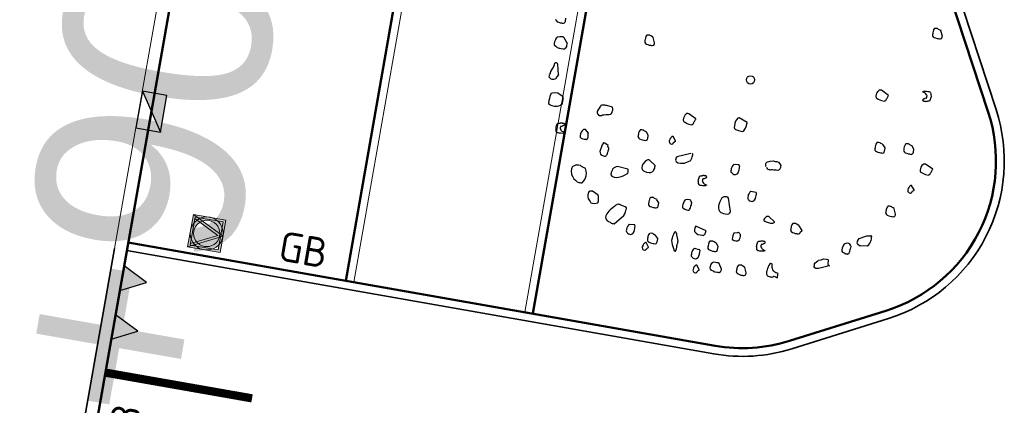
# Model space of a CAD drawing. Header units: metres. Extents: x 2514 to 227642, y 1683 to 852646.
# Tile 339 of 462: x 114040.98 to 114052.89, y 426317.7 to 426322.37. Entities that reach past the tile are written whole.
import ezdxf
from ezdxf.enums import TextEntityAlignment as Align

# ---------------------------------------------------------------- set-up
doc = ezdxf.new("R2018")
doc.units = ezdxf.units.M
for name, color, linetype, lineweight in [('N-WE-GR-BOOM-S', 94, 'Continuous', 25), ('N-WE-IE-MEUBILAIR_WEGMEUBILAIR_VERKEERSBORD-S', 7, 'Continuous', 9), ('N-WE-RI-HWA_KOLK-S', 150, 'Continuous', 25), ('N-WE-VH-KANTOPSLUITING-T18', 1, 'Continuous', 18), ('N-WE-VH-KANTOPSLUITING_ACHTERKANTBAND-G', 1, 'Continuous', 50), ('N-WE-VH-KANTOPSLUITING_GAZONBAND-G', 1, 'Continuous', 35), ('N-WE-VH-KANTOPSLUITING_OPSLUITBAND_100X200-G', 1, 'Continuous', 18), ('N-WE-VH-KANTOPSLUITING_OPSLUITBAND_150X250-G', 1, 'Continuous', 35), ('N-WE-VH-KANTOPSLUITING_TROTTOIRBAND_130 150-G', 2, 'Continuous', 13), ('N-WE-VH-NAP-T18', 1, 'Continuous', 18), ('N-WE-VW-MARKERING_DWARS-S', 7, 'Continuous', 25), ('N-WE-VW-MARKERING_LANGS_STREEP_DOORGETROKKEN-G', 7, 'Continuous', 13)]:
    doc.layers.add(name, color=color, linetype=linetype, lineweight=lineweight)
doc.styles.add('ISO', font='NLCS-ISO.ttf')
doc.styles.add('NLCS-ISO-M200-T18', font='NLCS-ISO.ttf', dxfattribs={"height": 0.36})
doc.styles.get("Standard").update_dxf_attribs({"font": 'romans'})

# ---------------------------------------------------------------- blocks, each defined once
blk = doc.blocks.new('SGR-BOOM_11')
at = {"flags": 128}
for points in [[(4.39, 1.844), (4.335, 1.968), (4.335, 1.975), (4.31, 1.981), (4.273, 1.993), (4.254, 2.005), (4.248, 2.005), (4.242, 2.005), (4.211, 2.005), (4.18, 1.999), (4.173, 1.999), (4.173, 1.993), (4.167, 1.987), (4.155, 1.956), (4.149, 1.919), (4.149, 1.888), (4.149, 1.869), (4.149, 1.844), (4.149, 1.832), (4.155, 1.813), (4.173, 1.795), (4.198, 1.783), (4.235, 1.776), (4.273, 1.77), (4.303, 1.77), (4.322, 1.77), (4.353, 1.77), (4.372, 1.783), (4.378, 1.789), (4.384, 1.795), (4.384, 1.807), (4.39, 1.826), (4.39, 1.838), (4.39, 1.844)], [(-2.44, 0.482), (-2.496, 0.606), (-2.496, 0.612), (-2.521, 0.618), (-2.558, 0.631), (-2.576, 0.643), (-2.583, 0.643), (-2.589, 0.643), (-2.62, 0.643), (-2.651, 0.637), (-2.657, 0.637), (-2.657, 0.631), (-2.663, 0.624), (-2.675, 0.594), (-2.682, 0.556), (-2.682, 0.525), (-2.682, 0.507), (-2.682, 0.482), (-2.682, 0.47), (-2.675, 0.451), (-2.657, 0.432), (-2.632, 0.42), (-2.595, 0.414), (-2.558, 0.408), (-2.527, 0.408), (-2.508, 0.408), (-2.477, 0.408), (-2.459, 0.42), (-2.453, 0.426), (-2.446, 0.432), (-2.446, 0.445), (-2.44, 0.464), (-2.44, 0.476), (-2.44, 0.482)], [(3.354, 0.207), (3.162, 0.3), (3.144, 0.3), (3.113, 0.294), (3.107, 0.282), (3.082, 0.257), (3.063, 0.207), (3.057, 0.176), (3.057, 0.133), (3.07, 0.096), (3.119, 0.077), (3.169, 0.065), (3.206, 0.052), (3.28, 0.052), (3.286, 0.059), (3.311, 0.077), (3.317, 0.09), (3.323, 0.12), (3.336, 0.139), (3.342, 0.17), (3.348, 0.189), (3.354, 0.201), (3.354, 0.207)], [(4.186, -0.967), (4.13, -0.905), (4.13, -0.899), (4.105, -0.893), (4.068, -0.88), (4.05, -0.868), (4.044, -0.868), (4.037, -0.868), (4.006, -0.868), (3.975, -0.874), (3.969, -0.874), (3.969, -0.88), (3.963, -0.887), (3.95, -0.917), (3.944, -0.955), (3.944, -0.986), (3.944, -1.004), (3.944, -1.029), (3.944, -1.041), (3.95, -1.06), (3.969, -1.079), (3.994, -1.091), (4.031, -1.097), (4.068, -1.103), (4.099, -1.103), (4.118, -1.103), (4.149, -1.103), (4.167, -1.091), (4.173, -1.085), (4.18, -1.079), (4.18, -1.066), (4.186, -1.047), (4.186, -0.973), (4.186, -0.967)], [(-1.14, -1.159), (-1.332, -1.066), (-1.35, -1.066), (-1.381, -1.072), (-1.387, -1.085), (-1.412, -1.109), (-1.431, -1.159), (-1.437, -1.19), (-1.437, -1.233), (-1.425, -1.27), (-1.375, -1.289), (-1.325, -1.302), (-1.288, -1.314), (-1.214, -1.314), (-1.208, -1.307), (-1.183, -1.289), (-1.177, -1.277), (-1.171, -1.246), (-1.158, -1.227), (-1.152, -1.196), (-1.146, -1.178), (-1.14, -1.165), (-1.14, -1.159)], [(0.099, -1.029), (-0.112, -0.955), (-0.143, -0.967), (-0.167, -1.01), (-0.186, -1.047), (-0.192, -1.097), (-0.192, -1.171), (-0.192, -1.203), (-0.18, -1.227), (-0.149, -1.246), (-0.075, -1.258), (-0.013, -1.264), (0.031, -1.264), (0.049, -1.252), (0.055, -1.239), (0.074, -1.196), (0.08, -1.171), (0.092, -1.134), (0.092, -1.103), (0.092, -1.097), (0.099, -1.035), (0.099, -1.029)], [(3.492, -1.06), (3.437, -0.998), (3.437, -0.992), (3.412, -0.986), (3.375, -0.973), (3.356, -0.961), (3.35, -0.961), (3.344, -0.961), (3.313, -0.961), (3.282, -0.967), (3.276, -0.967), (3.276, -0.973), (3.269, -0.979), (3.257, -1.01), (3.251, -1.047), (3.251, -1.079), (3.251, -1.097), (3.251, -1.122), (3.251, -1.134), (3.257, -1.153), (3.276, -1.171), (3.3, -1.184), (3.338, -1.19), (3.375, -1.196), (3.406, -1.196), (3.424, -1.196), (3.455, -1.196), (3.474, -1.184), (3.48, -1.178), (3.486, -1.171), (3.486, -1.159), (3.492, -1.14), (3.492, -1.066), (3.492, -1.06)], [(4.716, -1.371), (4.524, -1.278), (4.506, -1.278), (4.475, -1.285), (4.469, -1.297), (4.444, -1.322), (4.425, -1.371), (4.419, -1.402), (4.419, -1.446), (4.431, -1.483), (4.481, -1.501), (4.531, -1.514), (4.568, -1.526), (4.642, -1.526), (4.648, -1.52), (4.673, -1.501), (4.679, -1.489), (4.685, -1.458), (4.698, -1.44), (4.704, -1.409), (4.71, -1.39), (4.716, -1.377), (4.716, -1.371)], [(-2.205, -1.747), (-2.261, -1.685), (-2.261, -1.679), (-2.285, -1.673), (-2.323, -1.661), (-2.341, -1.648), (-2.347, -1.648), (-2.354, -1.648), (-2.384, -1.648), (-2.416, -1.654), (-2.422, -1.654), (-2.422, -1.661), (-2.428, -1.667), (-2.44, -1.698), (-2.446, -1.735), (-2.446, -1.766), (-2.446, -1.785), (-2.446, -1.809), (-2.446, -1.821), (-2.44, -1.84), (-2.422, -1.859), (-2.397, -1.871), (-2.36, -1.877), (-2.323, -1.884), (-2.292, -1.884), (-2.273, -1.884), (-2.242, -1.884), (-2.224, -1.871), (-2.217, -1.865), (-2.211, -1.859), (-2.211, -1.846), (-2.205, -1.828), (-2.205, -1.753), (-2.205, -1.747)], [(-3.642, -1.945), (-3.728, -1.877), (-3.747, -1.877), (-3.772, -1.884), (-3.784, -1.896), (-3.803, -1.921), (-3.821, -1.952), (-3.827, -1.995), (-3.827, -2.038), (-3.827, -2.069), (-3.821, -2.082), (-3.79, -2.1), (-3.753, -2.107), (-3.716, -2.107), (-3.679, -2.107), (-3.673, -2.107), (-3.666, -2.107), (-3.642, -2.082), (-3.635, -2.069), (-3.629, -2.057), (-3.629, -2.032), (-3.642, -1.964), (-3.642, -1.958), (-3.642, -1.945)], [(-1.534, -1.768), (-1.61, -1.673), (-1.617, -1.673), (-1.623, -1.673), (-1.635, -1.679), (-1.641, -1.685), (-1.654, -1.698), (-1.654, -1.704), (-1.666, -1.722), (-1.672, -1.735), (-1.678, -1.76), (-1.685, -1.791), (-1.685, -1.809), (-1.672, -1.834), (-1.66, -1.846), (-1.641, -1.859), (-1.61, -1.859), (-1.604, -1.859), (-1.586, -1.846), (-1.586, -1.84), (-1.579, -1.834), (-1.573, -1.821), (-1.573, -1.815), (-1.567, -1.803), (-1.534, -1.78), (-1.534, -1.774), (-1.534, -1.768)], [(4.359, -1.94), (4.283, -1.845), (4.277, -1.845), (4.27, -1.845), (4.258, -1.852), (4.252, -1.858), (4.239, -1.87), (4.239, -1.876), (4.227, -1.895), (4.221, -1.907), (4.215, -1.932), (4.209, -1.963), (4.209, -1.981), (4.221, -2.006), (4.233, -2.019), (4.252, -2.031), (4.283, -2.031), (4.289, -2.031), (4.308, -2.019), (4.308, -2.013), (4.314, -2.006), (4.32, -1.994), (4.32, -1.988), (4.326, -1.975), (4.359, -1.952), (4.359, -1.946), (4.359, -1.94)], [(-3.121, -2.162), (-3.208, -2.119), (-3.239, -2.119), (-3.245, -2.119), (-3.251, -2.131), (-3.264, -2.168), (-3.276, -2.218), (-3.289, -2.286), (-3.289, -2.335), (-3.282, -2.373), (-3.264, -2.398), (-3.227, -2.416), (-3.189, -2.428), (-3.159, -2.428), (-3.14, -2.428), (-3.121, -2.416), (-3.115, -2.398), (-3.109, -2.379), (-3.103, -2.354), (-3.103, -2.335), (-3.097, -2.323), (-3.097, -2.305), (-3.097, -2.292), (-3.097, -2.28), (-3.09, -2.274), (-3.09, -2.249), (-3.09, -2.23), (-3.121, -2.175), (-3.121, -2.162)], [(0.086, -2.076), (-0.037, -2.088), (-0.044, -2.088), (-0.05, -2.094), (-0.062, -2.112), (-0.075, -2.144), (-0.087, -2.181), (-0.087, -2.2), (-0.087, -2.212), (-0.087, -2.23), (-0.087, -2.255), (-0.081, -2.28), (-0.062, -2.292), (-0.05, -2.305), (-0.025, -2.317), (0, -2.323), (0.037, -2.323), (0.062, -2.305), (0.074, -2.299), (0.086, -2.286), (0.099, -2.236), (0.105, -2.2), (0.105, -2.168), (0.105, -2.156), (0.105, -2.137), (0.105, -2.107), (0.092, -2.094), (0.086, -2.076)], [(-1.914, -2.441), (-2.081, -2.329), (-2.112, -2.335), (-2.131, -2.348), (-2.143, -2.36), (-2.174, -2.385), (-2.211, -2.459), (-2.224, -2.503), (-2.224, -2.552), (-2.211, -2.59), (-2.168, -2.614), (-2.093, -2.633), (-2.031, -2.633), (-1.994, -2.626), (-1.982, -2.62), (-1.945, -2.596), (-1.939, -2.577), (-1.926, -2.558), (-1.926, -2.552), (-1.92, -2.521), (-1.914, -2.509), (-1.914, -2.497), (-1.914, -2.472), (-1.914, -2.453), (-1.914, -2.441)], [(-2.552, -2.639), (-2.812, -2.62), (-2.843, -2.633), (-2.898, -2.676), (-2.917, -2.707), (-2.923, -2.738), (-2.936, -2.794), (-2.936, -2.85), (-2.905, -2.874), (-2.843, -2.887), (-2.775, -2.887), (-2.675, -2.843), (-2.62, -2.812), (-2.539, -2.744), (-2.533, -2.744), (-2.533, -2.726), (-2.533, -2.713), (-2.533, -2.689), (-2.539, -2.658), (-2.545, -2.651), (-2.552, -2.639)], [(4.019, -2.596), (3.963, -2.472), (3.963, -2.466), (3.938, -2.459), (3.901, -2.447), (3.882, -2.435), (3.876, -2.435), (3.87, -2.435), (3.839, -2.435), (3.808, -2.441), (3.802, -2.441), (3.802, -2.447), (3.796, -2.453), (3.783, -2.484), (3.777, -2.521), (3.777, -2.552), (3.777, -2.571), (3.777, -2.596), (3.777, -2.608), (3.783, -2.626), (3.802, -2.645), (3.827, -2.658), (3.864, -2.664), (3.901, -2.67), (3.932, -2.67), (3.95, -2.67), (3.982, -2.67), (4, -2.658), (4.006, -2.651), (4.012, -2.645), (4.012, -2.633), (4.019, -2.614), (4.019, -2.602), (4.019, -2.596)], [(-3.58, -2.8), (-3.666, -2.769), (-3.697, -2.757), (-3.741, -2.757), (-3.765, -2.757), (-3.784, -2.757), (-3.803, -2.757), (-3.846, -2.788), (-3.877, -2.806), (-3.889, -2.825), (-3.889, -2.843), (-3.895, -2.874), (-3.895, -2.93), (-3.871, -2.992), (-3.858, -3.029), (-3.833, -3.054), (-3.796, -3.097), (-3.753, -3.122), (-3.704, -3.153), (-3.666, -3.165), (-3.642, -3.165), (-3.611, -3.165), (-3.592, -3.159), (-3.574, -3.147), (-3.555, -3.116), (-3.536, -3.066), (-3.524, -3.023), (-3.518, -2.998), (-3.518, -2.973), (-3.518, -2.912), (-3.536, -2.862), (-3.561, -2.806), (-3.567, -2.806), (-3.574, -2.8), (-3.58, -2.8)], [(0.607, -2.664), (0.477, -2.658), (0.47, -2.658), (0.464, -2.664), (0.452, -2.682), (0.439, -2.713), (0.427, -2.75), (0.427, -2.769), (0.427, -2.782), (0.427, -2.8), (0.427, -2.825), (0.433, -2.85), (0.452, -2.862), (0.464, -2.874), (0.489, -2.887), (0.514, -2.893), (0.551, -2.893), (0.576, -2.874), (0.588, -2.868), (0.6, -2.856), (0.613, -2.806), (0.619, -2.769), (0.619, -2.738), (0.619, -2.726), (0.619, -2.707), (0.619, -2.676), (0.607, -2.664), (0.607, -2.664)], [(0.074, -3.221), (-0.031, -2.912), (-0.05, -2.893), (-0.068, -2.893), (-0.087, -2.893), (-0.106, -2.893), (-0.149, -2.899), (-0.161, -2.912), (-0.186, -2.936), (-0.199, -2.967), (-0.223, -3.035), (-0.236, -3.104), (-0.236, -3.147), (-0.229, -3.19), (-0.211, -3.233), (-0.186, -3.264), (-0.155, -3.289), (-0.13, -3.296), (-0.087, -3.302), (-0.044, -3.302), (0.006, -3.302), (0.043, -3.289), (0.049, -3.271), (0.068, -3.246), (0.074, -3.221)], [(-3.146, -3.388), (-3.301, -3.314), (-3.357, -3.326), (-3.394, -3.357), (-3.394, -3.37), (-3.394, -3.382), (-3.394, -3.425), (-3.388, -3.481), (-3.375, -3.512), (-3.344, -3.543), (-3.313, -3.568), (-3.289, -3.599), (-3.251, -3.605), (-3.208, -3.605), (-3.165, -3.587), (-3.128, -3.568), (-3.121, -3.562), (-3.121, -3.543), (-3.121, -3.518), (-3.121, -3.5), (-3.121, -3.481), (-3.128, -3.463), (-3.128, -3.444), (-3.134, -3.425), (-3.14, -3.413), (-3.14, -3.401), (-3.146, -3.401), (-3.146, -3.395), (-3.146, -3.388)], [(-1.672, -3.314), (-1.728, -3.252), (-1.728, -3.246), (-1.753, -3.24), (-1.79, -3.227), (-1.809, -3.215), (-1.815, -3.215), (-1.821, -3.215), (-1.852, -3.215), (-1.883, -3.221), (-1.889, -3.221), (-1.889, -3.227), (-1.895, -3.233), (-1.908, -3.264), (-1.914, -3.302), (-1.914, -3.332), (-1.914, -3.351), (-1.914, -3.376), (-1.914, -3.388), (-1.908, -3.407), (-1.889, -3.425), (-1.864, -3.438), (-1.827, -3.444), (-1.79, -3.45), (-1.759, -3.45), (-1.74, -3.45), (-1.71, -3.45), (-1.691, -3.438), (-1.685, -3.432), (-1.678, -3.425), (-1.678, -3.413), (-1.672, -3.395), (-1.672, -3.32), (-1.672, -3.314)], [(-0.886, -3.24), (-0.886, -3.209), (-0.886, -3.172), (-0.905, -3.147), (-0.923, -3.122), (-0.954, -3.116), (-1.004, -3.116), (-1.047, -3.134), (-1.059, -3.147), (-1.072, -3.172), (-1.09, -3.252), (-1.096, -3.289), (-1.096, -3.296), (-1.09, -3.326), (-1.066, -3.345), (-1.022, -3.357), (-0.985, -3.37), (-0.948, -3.37), (-0.942, -3.37), (-0.935, -3.37), (-0.923, -3.364), (-0.911, -3.351), (-0.905, -3.345), (-0.905, -3.339), (-0.905, -3.332), (-0.905, -3.32), (-0.898, -3.314), (-0.898, -3.308), (-0.898, -3.246), (-0.892, -3.24), (-0.886, -3.24)], [(1.164, -3.283), (1.009, -3.184), (0.99, -3.184), (0.966, -3.19), (0.953, -3.196), (0.922, -3.227), (0.91, -3.246), (0.898, -3.277), (0.904, -3.296), (0.935, -3.308), (0.966, -3.32), (1.015, -3.332), (1.052, -3.332), (1.077, -3.332), (1.127, -3.326), (1.133, -3.326), (1.164, -3.302), (1.164, -3.296), (1.164, -3.289), (1.164, -3.283)], [(1.858, -3.378), (1.771, -3.277), (1.771, -3.271), (1.746, -3.264), (1.709, -3.252), (1.69, -3.24), (1.684, -3.24), (1.678, -3.24), (1.647, -3.24), (1.616, -3.246), (1.61, -3.246), (1.61, -3.252), (1.603, -3.258), (1.591, -3.289), (1.585, -3.326), (1.585, -3.357), (1.585, -3.376), (1.585, -3.401), (1.585, -3.413), (1.591, -3.432), (1.61, -3.45), (1.635, -3.463), (1.672, -3.469), (1.709, -3.475), (1.74, -3.475), (1.758, -3.475), (1.789, -3.475), (1.808, -3.463), (1.814, -3.456), (1.82, -3.45), (1.82, -3.438), (1.827, -3.419), (1.858, -3.384), (1.858, -3.378)], [(3.475, -3.479), (3.319, -3.5), (3.313, -3.5), (3.288, -3.5), (3.251, -3.481), (3.238, -3.463), (3.226, -3.45), (3.226, -3.419), (3.226, -3.401), (3.238, -3.357), (3.257, -3.332), (3.257, -3.326), (3.276, -3.32), (3.381, -3.258), (3.406, -3.246), (3.424, -3.233), (3.455, -3.227), (3.511, -3.215), (3.511, -3.209), (3.529, -3.209), (3.536, -3.233), (3.536, -3.252), (3.542, -3.277), (3.542, -3.296), (3.542, -3.326), (3.536, -3.351), (3.529, -3.37), (3.529, -3.376), (3.517, -3.395), (3.487, -3.467), (3.481, -3.473), (3.475, -3.479)], [(3.095, -3.619), (3.095, -3.588), (3.095, -3.551), (3.077, -3.526), (3.058, -3.502), (3.027, -3.495), (2.978, -3.495), (2.934, -3.514), (2.922, -3.526), (2.91, -3.551), (2.891, -3.632), (2.885, -3.669), (2.885, -3.675), (2.891, -3.706), (2.916, -3.725), (2.959, -3.737), (2.996, -3.749), (3.033, -3.749), (3.039, -3.749), (3.046, -3.749), (3.058, -3.743), (3.07, -3.731), (3.077, -3.725), (3.077, -3.718), (3.077, -3.712), (3.077, -3.7), (3.083, -3.694), (3.083, -3.687), (3.083, -3.626), (3.089, -3.619), (3.095, -3.619)], [(-0.428, -3.785), (-0.694, -3.716), (-0.7, -3.747), (-0.706, -3.772), (-0.706, -3.815), (-0.7, -3.853), (-0.657, -3.884), (-0.607, -3.909), (-0.552, -3.909), (-0.496, -3.909), (-0.477, -3.909), (-0.465, -3.902), (-0.446, -3.884), (-0.44, -3.865), (-0.44, -3.853), (-0.434, -3.846), (-0.434, -3.834), (-0.428, -3.815), (-0.428, -3.797), (-0.428, -3.791), (-0.428, -3.785)], [(0.322, -3.704), (0.266, -3.723), (0.26, -3.723), (0.247, -3.729), (0.235, -3.766), (0.229, -3.791), (0.229, -3.834), (0.229, -3.865), (0.241, -3.89), (0.26, -3.89), (0.285, -3.902), (0.322, -3.902), (0.371, -3.89), (0.396, -3.871), (0.402, -3.846), (0.415, -3.815), (0.415, -3.779), (0.415, -3.76), (0.415, -3.747), (0.408, -3.729), (0.402, -3.723), (0.384, -3.711), (0.371, -3.698), (0.353, -3.692), (0.34, -3.692), (0.322, -3.704)], [(-2.155, -3.939), (-2.279, -3.952), (-2.285, -3.952), (-2.292, -3.958), (-2.304, -3.977), (-2.316, -4.008), (-2.329, -4.045), (-2.329, -4.063), (-2.329, -4.076), (-2.329, -4.094), (-2.329, -4.119), (-2.323, -4.144), (-2.304, -4.156), (-2.292, -4.169), (-2.267, -4.181), (-2.242, -4.187), (-2.205, -4.187), (-2.18, -4.169), (-2.168, -4.162), (-2.155, -4.15), (-2.143, -4.101), (-2.137, -4.063), (-2.137, -4.032), (-2.137, -4.02), (-2.137, -4.002), (-2.137, -3.97), (-2.149, -3.958), (-2.155, -3.939)], [(-1.053, -4.15), (-1.096, -4.032), (-1.103, -4.02), (-1.109, -3.989), (-1.121, -3.97), (-1.134, -3.952), (-1.152, -3.939), (-1.158, -3.939), (-1.171, -3.952), (-1.189, -4.014), (-1.208, -4.063), (-1.208, -4.107), (-1.208, -4.162), (-1.196, -4.206), (-1.177, -4.255), (-1.158, -4.299), (-1.14, -4.323), (-1.134, -4.342), (-1.121, -4.361), (-1.115, -4.379), (-1.103, -4.392), (-1.078, -4.398), (-1.072, -4.398), (-1.066, -4.379), (-1.059, -4.342), (-1.059, -4.299), (-1.059, -4.268), (-1.059, -4.243), (-1.059, -4.23), (-1.059, -4.224), (-1.059, -4.206), (-1.053, -4.2), (-1.053, -4.156), (-1.053, -4.15)], [(-0.075, -4.107), (-0.13, -4.045), (-0.13, -4.038), (-0.155, -4.032), (-0.192, -4.02), (-0.211, -4.008), (-0.217, -4.008), (-0.223, -4.008), (-0.254, -4.008), (-0.285, -4.014), (-0.291, -4.014), (-0.291, -4.02), (-0.298, -4.026), (-0.31, -4.057), (-0.316, -4.094), (-0.316, -4.125), (-0.316, -4.144), (-0.316, -4.169), (-0.316, -4.181), (-0.31, -4.2), (-0.291, -4.218), (-0.267, -4.23), (-0.229, -4.237), (-0.192, -4.243), (-0.161, -4.243), (-0.143, -4.243), (-0.112, -4.243), (-0.093, -4.23), (-0.087, -4.224), (-0.081, -4.218), (-0.081, -4.206), (-0.075, -4.187), (-0.075, -4.113), (-0.075, -4.107)], [(-1.548, -4.175), (-1.604, -4.113), (-1.604, -4.107), (-1.629, -4.101), (-1.666, -4.088), (-1.685, -4.076), (-1.691, -4.076), (-1.697, -4.076), (-1.728, -4.076), (-1.759, -4.082), (-1.765, -4.082), (-1.765, -4.088), (-1.772, -4.094), (-1.784, -4.125), (-1.79, -4.162), (-1.79, -4.193), (-1.79, -4.212), (-1.79, -4.237), (-1.79, -4.249), (-1.784, -4.268), (-1.765, -4.286), (-1.74, -4.299), (-1.703, -4.305), (-1.666, -4.311), (-1.635, -4.311), (-1.617, -4.311), (-1.586, -4.311), (-1.567, -4.299), (-1.561, -4.293), (-1.555, -4.286), (-1.555, -4.274), (-1.548, -4.255), (-1.548, -4.181), (-1.548, -4.175)], [(-1.73, -4.414), (-1.807, -4.319), (-1.813, -4.319), (-1.819, -4.319), (-1.831, -4.326), (-1.837, -4.332), (-1.85, -4.344), (-1.85, -4.351), (-1.862, -4.369), (-1.868, -4.381), (-1.875, -4.406), (-1.881, -4.437), (-1.881, -4.455), (-1.868, -4.48), (-1.856, -4.493), (-1.837, -4.505), (-1.807, -4.505), (-1.8, -4.505), (-1.782, -4.493), (-1.782, -4.487), (-1.775, -4.48), (-1.769, -4.468), (-1.769, -4.462), (-1.763, -4.45), (-1.73, -4.426), (-1.73, -4.42), (-1.73, -4.414)], [(0.706, -4.62), (0.65, -4.497), (0.65, -4.491), (0.625, -4.484), (0.588, -4.472), (0.569, -4.46), (0.563, -4.46), (0.557, -4.46), (0.526, -4.46), (0.495, -4.466), (0.489, -4.466), (0.489, -4.472), (0.483, -4.478), (0.47, -4.509), (0.464, -4.546), (0.464, -4.577), (0.464, -4.596), (0.464, -4.62), (0.464, -4.633), (0.47, -4.652), (0.489, -4.67), (0.514, -4.683), (0.551, -4.689), (0.588, -4.695), (0.619, -4.695), (0.637, -4.695), (0.668, -4.695), (0.687, -4.683), (0.693, -4.676), (0.699, -4.67), (0.699, -4.658), (0.706, -4.639), (0.706, -4.627), (0.706, -4.62)], [(-0.427, -4.739), (-0.503, -4.644), (-0.509, -4.644), (-0.515, -4.644), (-0.528, -4.65), (-0.534, -4.657), (-0.546, -4.669), (-0.546, -4.675), (-0.559, -4.694), (-0.565, -4.706), (-0.571, -4.731), (-0.577, -4.762), (-0.577, -4.78), (-0.565, -4.805), (-0.552, -4.818), (-0.534, -4.83), (-0.503, -4.83), (-0.497, -4.83), (-0.478, -4.818), (-0.478, -4.812), (-0.472, -4.805), (-0.466, -4.793), (-0.466, -4.787), (-0.459, -4.774), (-0.427, -4.751), (-0.427, -4.745), (-0.427, -4.739)]]:
    blk.add_lwpolyline(points, close=True, dxfattribs=at)
for points in [[(-4.899, 0.631), (-4.892, 0.612), (-4.874, 0.594), (-4.849, 0.581), (-4.812, 0.575), (-4.775, 0.569), (-4.744, 0.569), (-4.725, 0.569), (-4.694, 0.569), (-4.676, 0.581), (-4.67, 0.587), (-4.663, 0.594), (-4.663, 0.606), (-4.657, 0.624), (-4.657, 0.699)], [(-4.521, 0.11), (-4.62, 0.228), (-4.645, 0.241), (-4.682, 0.241), (-4.725, 0.234), (-4.775, 0.216), (-4.787, 0.209), (-4.793, 0.203), (-4.8, 0.191), (-4.818, 0.154), (-4.818, 0.141), (-4.824, 0.11), (-4.831, 0.086), (-4.831, 0.049), (-4.831, 0.024), (-4.831, 0.017), (-4.818, 0.005), (-4.781, -0.013), (-4.744, -0.032), (-4.694, -0.044), (-4.676, -0.044), (-4.645, -0.044), (-4.595, -0.044), (-4.558, -0.038), (-4.558, -0.032), (-4.552, -0.019), (-4.533, 0.005), (-4.521, 0.03), (-4.521, 0.055), (-4.515, 0.117), (-4.515, 0.117), (-4.521, 0.11), (-4.515, 0.117), (-4.515, 0.117), (-4.521, 0.117)], [(4.17, 0.456), (4.244, 0.468), (4.275, 0.468), (4.306, 0.468), (4.325, 0.468), (4.337, 0.456), (4.356, 0.431), (4.362, 0.394), (4.375, 0.369), (4.375, 0.35), (4.375, 0.332), (4.368, 0.282), (4.362, 0.258), (4.356, 0.245), (4.343, 0.239), (4.319, 0.233), (4.3, 0.226), (4.288, 0.221), (4.282, 0.221), (4.275, 0.214), (4.269, 0.214), (4.263, 0.214), (4.257, 0.214), (4.251, 0.214), (4.238, 0.214), (4.232, 0.214), (4.226, 0.214), (4.22, 0.214), (4.207, 0.214), (4.201, 0.221), (4.201, 0.226), (4.195, 0.239), (4.195, 0.245), (4.195, 0.258), (4.201, 0.27), (4.213, 0.276), (4.22, 0.276), (4.226, 0.282), (4.238, 0.295), (4.251, 0.301), (4.263, 0.301), (4.275, 0.307), (4.275, 0.313), (4.275, 0.32), (4.275, 0.332), (4.275, 0.338), (4.275, 0.344), (4.275, 0.363), (4.257, 0.381), (4.238, 0.4), (4.22, 0.413), (4.201, 0.419), (4.183, 0.425), (4.17, 0.431), (4.164, 0.431), (4.158, 0.431), (4.158, 0.437), (4.158, 0.443)], [(-4.601, -0.682), (-4.657, -0.428), (-4.67, -0.416), (-4.701, -0.409), (-4.725, -0.409), (-4.738, -0.416), (-4.744, -0.428), (-4.75, -0.49), (-4.756, -0.527), (-4.756, -0.533), (-4.756, -0.54), (-4.762, -0.546), (-4.769, -0.552), (-4.787, -0.589), (-4.8, -0.633), (-4.8, -0.651), (-4.806, -0.664), (-4.806, -0.682), (-4.812, -0.682), (-4.812, -0.688), (-4.812, -0.701), (-4.812, -0.719), (-4.818, -0.732), (-4.818, -0.744), (-4.818, -0.75), (-4.818, -0.769), (-4.806, -0.781), (-4.793, -0.794), (-4.775, -0.806), (-4.762, -0.806), (-4.738, -0.812), (-4.732, -0.812), (-4.694, -0.806), (-4.663, -0.788), (-4.632, -0.769), (-4.632, -0.763), (-4.632, -0.756), (-4.626, -0.756), (-4.626, -0.738), (-4.614, -0.725), (-4.601, -0.701), (-4.601, -0.682), (-4.601, -0.682), (-4.601, -0.688)], [(-4.397, -1.19), (-4.539, -1.122), (-4.614, -1.128), (-4.67, -1.147), (-4.701, -1.159), (-4.701, -1.165), (-4.707, -1.19), (-4.713, -1.233), (-4.713, -1.283), (-4.719, -1.332), (-4.719, -1.388), (-4.707, -1.413), (-4.67, -1.431), (-4.632, -1.444), (-4.595, -1.444), (-4.564, -1.444), (-4.533, -1.438), (-4.496, -1.431), (-4.459, -1.419), (-4.422, -1.401), (-4.416, -1.388), (-4.391, -1.363), (-4.385, -1.345), (-4.385, -1.32), (-4.385, -1.295), (-4.385, -1.258), (-4.385, -1.233), (-4.391, -1.203), (-4.409, -1.178), (-4.422, -1.171)], [(-3.177, -1.227), (-3.32, -1.215), (-3.344, -1.215), (-3.369, -1.215), (-3.425, -1.221), (-3.437, -1.227), (-3.462, -1.239), (-3.468, -1.252), (-3.505, -1.332), (-3.518, -1.376), (-3.518, -1.406), (-3.518, -1.431), (-3.505, -1.45), (-3.487, -1.462), (-3.468, -1.481), (-3.437, -1.481), (-3.4, -1.469), (-3.381, -1.456), (-3.363, -1.45), (-3.351, -1.45), (-3.301, -1.431), (-3.276, -1.425), (-3.227, -1.419), (-3.196, -1.406), (-3.189, -1.401), (-3.177, -1.388), (-3.165, -1.357), (-3.165, -1.332), (-3.159, -1.295), (-3.159, -1.264), (-3.159, -1.258), (-3.171, -1.246), (-3.177, -1.233), (-3.177, -1.227), (-3.183, -1.227), (-3.196, -1.227), (-3.196, -1.221)], [(-4.23, -2.057), (-4.304, -2.069), (-4.335, -2.069), (-4.366, -2.069), (-4.385, -2.069), (-4.397, -2.057), (-4.416, -2.032), (-4.422, -1.995), (-4.434, -1.97), (-4.434, -1.952), (-4.434, -1.933), (-4.428, -1.884), (-4.422, -1.859), (-4.416, -1.846), (-4.403, -1.84), (-4.379, -1.834), (-4.36, -1.828), (-4.348, -1.821), (-4.341, -1.821), (-4.335, -1.815), (-4.329, -1.815), (-4.323, -1.815), (-4.317, -1.815), (-4.31, -1.815), (-4.298, -1.815), (-4.292, -1.815), (-4.286, -1.815), (-4.28, -1.815), (-4.267, -1.815), (-4.261, -1.821), (-4.261, -1.828), (-4.255, -1.84), (-4.255, -1.846), (-4.255, -1.859), (-4.261, -1.871), (-4.273, -1.877), (-4.28, -1.877), (-4.286, -1.884), (-4.298, -1.896), (-4.31, -1.902), (-4.323, -1.902), (-4.335, -1.908), (-4.335, -1.914), (-4.335, -1.921), (-4.335, -1.933), (-4.335, -1.939), (-4.335, -1.945), (-4.335, -1.964), (-4.317, -1.983), (-4.298, -2.001), (-4.28, -2.013), (-4.261, -2.02), (-4.242, -2.026), (-4.23, -2.032), (-4.224, -2.032), (-4.218, -2.032), (-4.218, -2.038), (-4.218, -2.044)], [(0.73, -2.001), (0.718, -1.933), (0.718, -1.927), (0.718, -1.914), (0.724, -1.908), (0.724, -1.902), (0.73, -1.896), (0.805, -1.859), (0.811, -1.859), (0.879, -1.84), (0.929, -1.84), (0.972, -1.84), (1.009, -1.846), (1.052, -1.877), (1.077, -1.914), (1.077, -1.945), (1.077, -1.964), (1.065, -2.013), (1.065, -2.026), (1.059, -2.026), (1.046, -2.038), (1.028, -2.044), (0.99, -2.044), (0.935, -2.057), (0.904, -2.057), (0.867, -2.063), (0.842, -2.069), (0.836, -2.069), (0.823, -2.069), (0.798, -2.063), (0.78, -2.057), (0.752, -2.021)], [(-1.115, -2.008), (-1.437, -2.144), (-1.449, -2.181), (-1.449, -2.2), (-1.449, -2.23), (-1.431, -2.255), (-1.387, -2.28), (-1.319, -2.28), (-1.226, -2.261), (-1.158, -2.218), (-1.103, -2.187), (-1.09, -2.168), (-1.084, -2.144), (-1.072, -2.112), (-1.066, -2.076), (-1.066, -2.051), (-1.066, -2.026), (-1.066, -2.008), (-1.072, -2.008), (-1.072, -2.001), (-1.072, -1.995)], [(-0.62, -2.713), (-0.694, -2.726), (-0.725, -2.726), (-0.756, -2.726), (-0.774, -2.726), (-0.787, -2.713), (-0.805, -2.689), (-0.812, -2.651), (-0.824, -2.626), (-0.824, -2.608), (-0.824, -2.59), (-0.818, -2.54), (-0.812, -2.515), (-0.805, -2.503), (-0.793, -2.497), (-0.768, -2.491), (-0.75, -2.484), (-0.737, -2.478), (-0.731, -2.478), (-0.725, -2.472), (-0.719, -2.472), (-0.713, -2.472), (-0.706, -2.472), (-0.7, -2.472), (-0.688, -2.472), (-0.681, -2.472), (-0.675, -2.472), (-0.669, -2.472), (-0.657, -2.472), (-0.651, -2.478), (-0.651, -2.484), (-0.644, -2.497), (-0.644, -2.503), (-0.644, -2.515), (-0.651, -2.527), (-0.663, -2.534), (-0.669, -2.534), (-0.675, -2.54), (-0.688, -2.552), (-0.7, -2.558), (-0.713, -2.558), (-0.725, -2.565), (-0.725, -2.571), (-0.725, -2.577), (-0.725, -2.59), (-0.725, -2.596), (-0.725, -2.602), (-0.725, -2.62), (-0.706, -2.639), (-0.688, -2.658), (-0.669, -2.67), (-0.651, -2.676), (-0.632, -2.682), (-0.62, -2.689), (-0.613, -2.689), (-0.607, -2.689), (-0.607, -2.695), (-0.607, -2.701)], [(-2.645, -4.002), (-2.453, -3.766), (-2.434, -3.723), (-2.428, -3.667), (-2.422, -3.636), (-2.422, -3.617), (-2.422, -3.587), (-2.422, -3.568), (-2.453, -3.555), (-2.496, -3.543), (-2.564, -3.531), (-2.583, -3.518), (-2.589, -3.518), (-2.607, -3.518), (-2.638, -3.518), (-2.657, -3.531), (-2.688, -3.555), (-2.707, -3.58), (-2.725, -3.599), (-2.744, -3.617), (-2.769, -3.648), (-2.806, -3.686), (-2.824, -3.716), (-2.83, -3.723), (-2.843, -3.76), (-2.861, -3.797), (-2.88, -3.846), (-2.88, -3.884), (-2.868, -3.921), (-2.836, -3.946), (-2.793, -3.97), (-2.75, -3.983), (-2.725, -4.002), (-2.694, -4.002), (-2.675, -4.002), (-2.651, -4.002), (-2.645, -4.002), (-2.638, -4.002)], [(1.046, -4.032), (0.972, -4.045), (0.941, -4.045), (0.91, -4.045), (0.891, -4.045), (0.879, -4.032), (0.86, -4.008), (0.854, -3.97), (0.842, -3.946), (0.842, -3.927), (0.842, -3.909), (0.848, -3.859), (0.854, -3.834), (0.86, -3.822), (0.873, -3.815), (0.898, -3.81), (0.916, -3.803), (0.929, -3.797), (0.935, -3.797), (0.941, -3.791), (0.947, -3.791), (0.953, -3.791), (0.96, -3.791), (0.966, -3.791), (0.978, -3.791), (0.984, -3.791), (0.99, -3.791), (0.997, -3.791), (1.009, -3.791), (1.015, -3.797), (1.015, -3.803), (1.021, -3.815), (1.021, -3.822), (1.021, -3.834), (1.015, -3.846), (1.003, -3.853), (0.997, -3.853), (0.99, -3.859), (0.978, -3.871), (0.966, -3.878), (0.953, -3.878), (0.941, -3.884), (0.941, -3.89), (0.941, -3.896), (0.941, -3.909), (0.941, -3.915), (0.941, -3.921), (0.941, -3.939), (0.96, -3.958), (0.978, -3.977), (0.997, -3.989), (1.015, -3.995), (1.034, -4.002), (1.046, -4.008), (1.052, -4.008), (1.059, -4.008), (1.059, -4.014), (1.059, -4.02)], [(2.654, -4.108), (2.409, -4.218), (2.378, -4.224), (2.365, -4.224), (2.347, -4.224), (2.322, -4.218), (2.303, -4.193), (2.297, -4.175), (2.297, -4.156), (2.297, -4.138), (2.297, -4.119), (2.309, -4.094), (2.328, -4.07), (2.334, -4.063), (2.365, -4.032), (2.371, -4.02), (2.433, -3.995), (2.495, -3.964), (2.563, -3.958), (2.594, -3.958), (2.607, -3.964), (2.607, -4.002), (2.613, -4.045), (2.613, -4.076), (2.613, -4.082), (2.654, -4.096), (2.654, -4.102), (2.654, -4.108), (2.654, -4.114)], [(-0.502, -4.268), (-0.632, -4.261), (-0.638, -4.261), (-0.644, -4.268), (-0.657, -4.286), (-0.669, -4.317), (-0.681, -4.354), (-0.681, -4.373), (-0.681, -4.385), (-0.681, -4.404), (-0.681, -4.429), (-0.675, -4.453), (-0.657, -4.466), (-0.644, -4.478), (-0.62, -4.491), (-0.595, -4.497), (-0.558, -4.497), (-0.533, -4.478), (-0.52, -4.472), (-0.508, -4.46), (-0.496, -4.41), (-0.49, -4.373), (-0.49, -4.342), (-0.49, -4.329), (-0.49, -4.311), (-0.49, -4.28), (-0.502, -4.268), (-0.508, -4.249)], [(0.099, -4.639), (0.018, -4.509), (-0.007, -4.503), (-0.037, -4.503), (-0.068, -4.503), (-0.13, -4.509), (-0.143, -4.521), (-0.167, -4.552), (-0.18, -4.596), (-0.186, -4.652), (-0.174, -4.683), (-0.137, -4.701), (-0.087, -4.714), (-0.05, -4.726), (0.012, -4.726), (0.031, -4.726), (0.049, -4.726), (0.062, -4.726), (0.08, -4.708), (0.086, -4.701), (0.099, -4.652), (0.099, -4.639), (0.105, -4.639)], [(1.381, -4.596), (1.374, -4.596), (1.381, -4.584), (1.467, -4.608), (1.467, -4.602), (1.467, -4.584), (1.467, -4.565), (1.467, -4.552), (1.467, -4.521), (1.467, -4.503), (1.461, -4.503), (1.442, -4.497), (1.424, -4.497), (1.412, -4.497), (1.387, -4.484), (1.356, -4.466), (1.325, -4.435), (1.313, -4.41), (1.3, -4.385), (1.294, -4.354), (1.288, -4.329), (1.288, -4.317), (1.288, -4.305), (1.282, -4.305), (1.282, -4.299), (1.251, -4.299), (1.238, -4.299), (1.232, -4.305), (1.213, -4.354), (1.201, -4.385), (1.201, -4.41), (1.195, -4.429), (1.189, -4.466), (1.189, -4.478), (1.189, -4.521), (1.189, -4.552), (1.195, -4.571), (1.213, -4.596), (1.232, -4.608), (1.244, -4.608), (1.269, -4.615), (1.294, -4.615), (1.313, -4.615), (1.319, -4.615), (1.331, -4.615), (1.356, -4.602), (1.362, -4.602), (1.362, -4.596), (1.374, -4.596)]]:
    blk.add_lwpolyline(points, dxfattribs=at)
blk.add_circle((0, 0), 0.1)
blk = doc.blocks.new('N-SIE-WEG_VERKEERSBORD_ROND-SO')
h = blk.add_hatch(color=256)
h.dxf.hatch_style = 1
h.paths.add_polyline_path([(-1, 0, 1), (1, 0, 1)])
h.paths.add_polyline_path([(0.796, 0, -1), (-0.796, 0, -1)], flags=16)
h = blk.add_hatch(color=256)
h.dxf.hatch_style = 1
h.paths.add_polyline_path([(-0.773, 0.86), (-0.511, 0.86, -0.134934), (0, 1), (-1, 1), (-0.8, 0.6, -0.037994), (-0.7, 0.714)])
h = blk.add_hatch(color=256)
h.dxf.hatch_style = 1
h.paths.add_polyline_path([(-0.86, 0.719), (-1, 1), (-1, 0, -0.134934), (-0.86, 0.511)])
h = blk.add_hatch(color=256)
h.dxf.hatch_style = 1
h.paths.add_polyline_path([(0.773, 0.86), (0.7, 0.714, -0.037994), (0.8, 0.6), (1, 1), (0, 1, -0.134934), (0.511, 0.86)])
h = blk.add_hatch(color=256)
h.dxf.hatch_style = 1
h.paths.add_polyline_path([(0.86, 0.511, -0.134934), (1, 0), (1, 1), (0.86, 0.719)])
h = blk.add_hatch(color=256)
h.dxf.hatch_style = 1
h.paths.add_polyline_path([(0, -1, -0.134934), (-0.511, -0.86), (-0.86, -0.86), (-0.86, -0.511, -0.134934), (-1, 0), (-1, -1)])
h = blk.add_hatch(color=256)
h.dxf.hatch_style = 1
h.paths.add_polyline_path([(-0.106, -0.789, 0.066661), (0.106, -0.789), (0.694, 0.389, 0.050318), (0.603, 0.52), (0, -0.686), (-0.603, 0.52, 0.050318), (-0.694, 0.389)])
h = blk.add_hatch(color=256)
h.dxf.hatch_style = 1
h.paths.add_polyline_path([(0.86, -0.86), (0.511, -0.86, -0.134934), (0, -1), (1, -1), (1, 0, -0.134934), (0.86, -0.511)])
for points in [[(-1, -1), (1, -1), (1, 1), (-1, 1)], [(-0.86, -0.86), (0.86, -0.86), (0.86, 0.86), (-0.86, 0.86)]]:
    blk.add_lwpolyline(points, close=True)
at = {"flags": 128}
for points in [[(-1, 1), (0, -1), (1, 1)], [(-0.773, 0.86), (0, -0.686), (0.773, 0.86)]]:
    blk.add_lwpolyline(points, close=True, dxfattribs=at)
for radius in [1, 0.796]:
    blk.add_circle((0, 0), radius)
at = {"lineweight": 30, "flags": 104}
blk.add_attdef('bordgegevens', text='', height=1.8, dxfattribs=at).set_placement((2.209, 3.21), align=Align.TOP_LEFT)
blk = doc.blocks.new('N-SRI-KOLK_TROTTOIR-SO')
blk.add_hatch(color=256).paths.add_polyline_path([(1.125, 1.5), (-1.125, 1.5), (-1.125, 0)])
blk.add_line((-1.125, 0), (1.125, 1.5))
at = {"flags": 128}
blk.add_lwpolyline([(-1.125, 0), (1.125, 0), (1.125, 1.5), (-1.125, 1.5)], close=True, dxfattribs=at)
blk = doc.blocks.new('N-SVW-MARKERING_DWARS_DRIEHOEK_30 30')
at = {"flags": 128}
blk.add_lwpolyline([(0.15, -0.15), (0.3, 0.15), (0, 0.15)], close=True, dxfattribs=at)
blk.add_solid([(0, 0.15), (0.3, 0.15), (0.15, -0.15), (0.3, 0.15)])

msp = doc.modelspace()

# ---------------------------------------------------------------- linework, layer by layer
at = {"layer": 'N-WE-VH-KANTOPSLUITING_ACHTERKANTBAND-G', "ltscale": 0.2}
msp.add_line((114047.509, 426333.885), (114044.925, 426319.212), dxfattribs=at)
at = {"layer": 'N-WE-VH-KANTOPSLUITING_ACHTERKANTBAND-G', "ltscale": 0.2, "flags": 128}
msp.add_lwpolyline([(114044.878, 426334.347), (114047.495, 426333.888, -0.276745), (114048.972, 426332.609), (114052.7, 426321.255, -0.41816), (114051.463, 426318.849), (114050.294, 426318.483, -0.120105), (114049.396, 426318.424), (114042.294, 426319.675)], format="xyb", dxfattribs=at)
msp.add_lwpolyline([(114050.72, 426327.286), (114048.743, 426327.634), (114047.19, 426318.813)], dxfattribs=at)
at = {"layer": 'N-WE-VH-KANTOPSLUITING_ACHTERKANTBAND-G', "ltscale": 0.2}
msp.add_lwpolyline([(114034.948, 426288.189), (114034.815, 426288.73), (114035.353, 426291.787, -0.414214), (114035.701, 426292.031), (114037.375, 426291.736), (114039.508, 426303.85), (114037.834, 426304.144, -0.414214), (114037.59, 426304.492), (114038.129, 426307.551), (114040.936, 426311.959), (114042.8, 426322.549)], format="xyb", dxfattribs=at)
at = {"layer": 'N-WE-VH-KANTOPSLUITING_GAZONBAND-G', "ltscale": 0.2}
msp.add_lwpolyline([(114044.748, 426334.471), (114047.512, 426333.986, -0.276745), (114049.067, 426332.64), (114052.795, 426321.286, -0.41816), (114051.493, 426318.754), (114050.324, 426318.387, -0.120105), (114049.378, 426318.326), (114042.277, 426319.576)], format="xyb", dxfattribs=at)
at = {"layer": 'N-WE-VH-KANTOPSLUITING_OPSLUITBAND_100X200-G'}
msp.add_line((114047.607, 426333.865), (114045.023, 426319.194), dxfattribs=at)
at = {"layer": 'N-WE-VH-KANTOPSLUITING_OPSLUITBAND_100X200-G', "flags": 128}
msp.add_lwpolyline([(114050.685, 426327.393), (114048.662, 426327.749), (114047.092, 426318.83)], dxfattribs=at)
at = {"layer": 'N-WE-VH-KANTOPSLUITING_OPSLUITBAND_150X250-G', "ltscale": 0.2, "flags": 128}
msp.add_lwpolyline([(114042.129, 426319.602), (114041.609, 426316.648)], dxfattribs=at)
at = {"layer": 'N-WE-VH-KANTOPSLUITING_TROTTOIRBAND_130 150-G', "ltscale": 0.2, "flags": 128}
msp.add_lwpolyline([(114044.465, 426322.712), (114043.174, 426322.94, 0.414214), (114042.653, 426322.575), (114042.129, 426319.602)], format="xyb", dxfattribs=at)
at = {"layer": 'N-WE-VW-MARKERING_LANGS_STREEP_DOORGETROKKEN-G', "ltscale": 0.2, "const_width": 0.1, "flags": 128}
msp.add_lwpolyline([(114043.792, 426317.787), (114042.017, 426318.099)], dxfattribs=at)

# ---------------------------------------------------------------- block references
at = {"layer": 'N-WE-GR-BOOM-S', "ltscale": 0.2, "xscale": 0.5, "yscale": 0.5, "rotation": 350.0500476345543}
msp.add_blockref('SGR-BOOM_11', (114049.824, 426321.644), dxfattribs=at)
at = {"layer": 'N-WE-IE-MEUBILAIR_WEGMEUBILAIR_VERKEERSBORD-S', "ltscale": 0.2}
ref = msp.add_blockref('N-SIE-WEG_VERKEERSBORD_ROND-SO', (114045.419, 426333.825), dxfattribs=dict(at, xscale=0.2, yscale=0.2, zscale=0.2, rotation=260.0500476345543))
lines = msp.add_mtext('G11+B06+', dxfattribs={"layer": '0', "insert": (114045.975, 426333.279), "char_height": 2.5, "attachment_point": 1, "rotation": 260.05})
ref.add_attrib('bordgegevens', '', (114045.975, 426333.279), dxfattribs={"flags": 26}).embed_mtext(lines)
at = {"layer": 'N-WE-IE-MEUBILAIR_WEGMEUBILAIR_VERKEERSBORD-S', "ltscale": 0.2, "xscale": 0.2, "yscale": 0.2, "zscale": 0.2, "rotation": 80.05004763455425}
msp.add_blockref('N-SIE-WEG_VERKEERSBORD_ROND-SO', (114043.244, 426319.784), dxfattribs=at)
at = {"layer": 'N-WE-RI-HWA_KOLK-S', "ltscale": 0.2, "xscale": 0.2000000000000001, "yscale": 0.2000000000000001, "zscale": 0.2000000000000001, "rotation": 260.0135621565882}
msp.add_blockref('N-SRI-KOLK_TROTTOIR-SO', (114042.426, 426321.285), dxfattribs=at)
at = {"layer": 'N-WE-VW-MARKERING_DWARS-S', "rotation": 80.01356214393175}
for p in [(114042.34, 426319.069), (114042.236, 426318.478)]:
    msp.add_blockref('N-SVW-MARKERING_DWARS_DRIEHOEK_30 30', p, dxfattribs=at)

# ---------------------------------------------------------------- texts
at = {"layer": 'N-WE-VH-KANTOPSLUITING-T18', "style": 'NLCS-ISO-M200-T18'}
msp.add_text('GB', height=0.36, rotation=350.05, dxfattribs=at).set_placement((114044.096, 426319.461))
at = {"layer": 'N-WE-VH-NAP-T18', "style": 'ISO'}
msp.add_text('-1.08', height=0.36, rotation=80.1086, dxfattribs=at).set_placement((114042.295, 426316.688))

doc.saveas('drawing.dxf')
